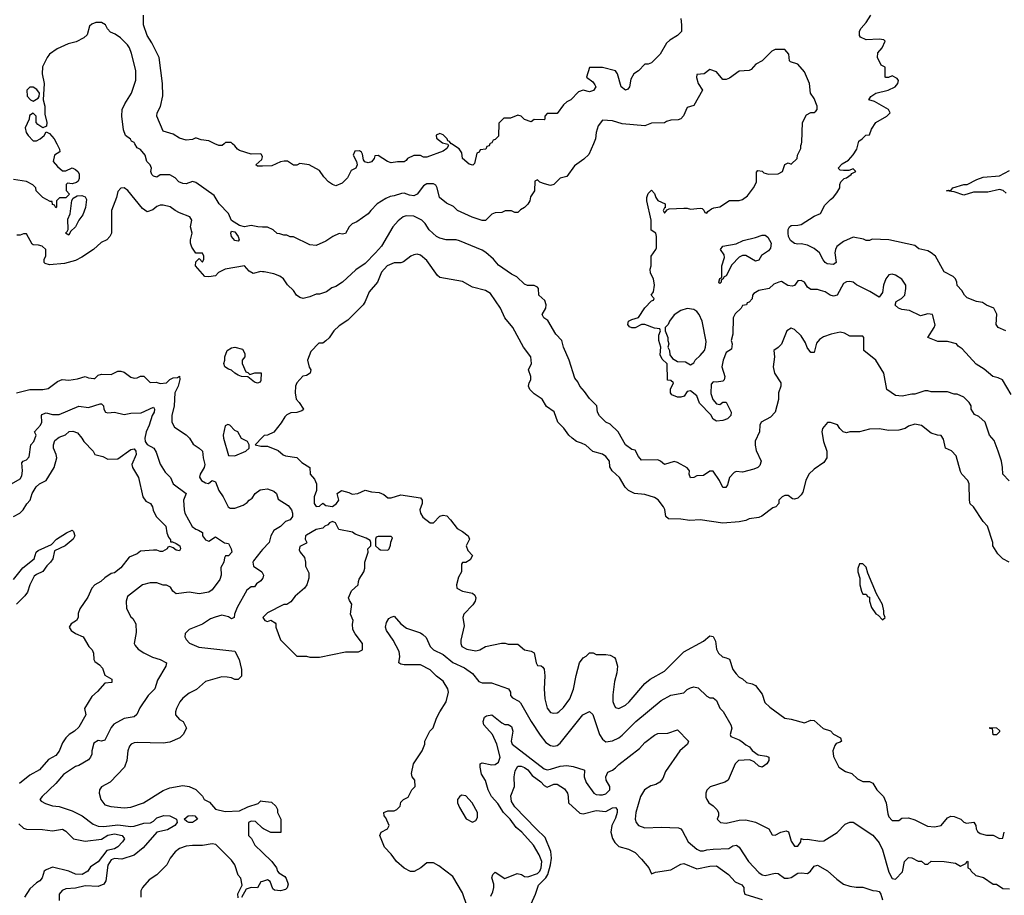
# Model space of a CAD drawing. Header units: inches. Extents: x 2348352 to 2479776, y 460422 to 613655.
# Tile 415 of 590: x 2398507 to 2404559, y 565382 to 570762. Entities that reach past the tile are written whole.
import ezdxf

# ---------------------------------------------------------------- set-up
doc = ezdxf.new("R2010")
doc.units = ezdxf.units.IN
doc.header["$MEASUREMENT"] = 0
for name, color, linetype in [('C3596', 7, 'Continuous'), ('C3597', 7, 'Continuous'), ('C4506', 7, 'Continuous'), ('C4507', 7, 'Continuous')]:
    doc.layers.add(name, color=color, linetype=linetype)

msp = doc.modelspace()

# ---------------------------------------------------------------- linework, layer by layer
at = {"layer": 'C3596', "color": 4}
for points, elevation in [([(2398735, 570000), (2398752.7, 569967.3), (2398754, 569950), (2398722, 569930), (2398714, 569890), (2398739.6, 569859.6), (2398770, 569834), (2398790, 569834), (2398830, 569852), (2398850, 569842), (2398866.8, 569826.8), (2398873.4, 569813.4), (2398873.2, 569786.8), (2398866, 569770), (2398857.5, 569762.5), (2398830, 569754), (2398802, 569758), (2398794, 569750), (2398792.7, 569712.7), (2398814, 569690), (2398791.6, 569668.4), (2398752.7, 569667.3), (2398734, 569650), (2398734, 569610), (2398730, 569606), (2398722, 569622), (2398710, 569626), (2398706, 569646), (2398694, 569646), (2398649.1, 569669.1), (2398608, 569710), (2398606, 569730), (2398588.4, 569748.4), (2398550, 569768.7), (2398470, 569781.2)], 108), ([(2400000, 569488.2), (2399971.6, 569488.4), (2399930, 569498), (2399890, 569488.7), (2399858, 569498), (2399810, 569528.7), (2399791.8, 569571.8), (2399732.7, 569630), (2399702.5, 569682.5), (2399590, 569762), (2399570, 569768.7), (2399530, 569754), (2399510, 569755.3), (2399486.3, 569766.3), (2399462, 569790), (2399430, 569808.7), (2399370, 569809), (2399350, 569795.3), (2399330, 569801.2), (2399319, 569810), (2399314, 569830), (2399318, 569850), (2399308.7, 569870), (2399289, 569890), (2399279.3, 569930), (2399250, 569965.2), (2399230, 569974), (2399214.7, 570000)], 108), ([(2399764.5, 570000), (2399751.6, 569988.4), (2399731.6, 569988.4), (2399706.8, 570000)], 104), ([(2400000, 569862.6), (2399970, 569862), (2399958, 569870), (2399996, 569904), (2399999, 569919), (2399994.6, 569934.6), (2399990, 569938), (2399930, 569935.3), (2399858, 569958), (2399845.6, 569965.6), (2399830, 569988), (2399815.9, 570000)], 104), ([(2400000, 569213.6), (2399990, 569214), (2399943.1, 569203.1), (2399918, 569218), (2399890, 569249), (2399770, 569229), (2399730, 569208.7), (2399710, 569189), (2399670, 569181.2), (2399644.7, 569184.7), (2399587, 569250), (2399590, 569274), (2399610, 569294), (2399630, 569272), (2399639, 569290), (2399639, 569310), (2399630, 569328), (2399590, 569328), (2399565.1, 569365.1), (2399558, 569390), (2399558, 569410), (2399567, 569450), (2399557.2, 569490), (2399565.2, 569530), (2399552.7, 569550), (2399490, 569575.1), (2399462, 569590), (2399432.9, 569612.9), (2399390, 569622), (2399370, 569622), (2399350, 569615.3), (2399325.4, 569594.6), (2399290, 569582), (2399262, 569602), (2399172.9, 569712.9), (2399150, 569728), (2399130, 569726), (2399110, 569706), (2399102, 569670), (2399071.3, 569590), (2399071, 569450), (2399062, 569430), (2399042, 569410), (2399007.5, 569392.5), (2398962, 569350), (2398890, 569302), (2398850, 569282), (2398783.1, 569263.1), (2398690, 569255.3), (2398664, 569264), (2398658, 569270), (2398658, 569290), (2398668, 569310), (2398668, 569350), (2398646, 569370), (2398623.6, 569376.4), (2398590, 569378), (2398583.1, 569383.1), (2398550, 569446), (2398530, 569446), (2398510, 569438), (2398490, 569438)], 112), ([(2398488, 568470), (2398569.3, 568490.7), (2398650, 568490.7), (2398683.2, 568496.8), (2398740.2, 568539.8), (2398769.2, 568550.8), (2398810, 568547.7), (2398863.7, 568556.3), (2398910, 568570.7), (2398930, 568561), (2398963.1, 568556.9), (2398970, 568558), (2398990, 568578), (2399010, 568584.7), (2399070, 568582.8), (2399110, 568602.8), (2399130, 568602.8), (2399150, 568596), (2399190, 568566), (2399210, 568558.8), (2399230, 568561), (2399250, 568571), (2399270, 568571), (2399310, 568532), (2399345.2, 568534.8), (2399370, 568526.7), (2399409.5, 568530.5), (2399430, 568551), (2399450, 568561), (2399476.4, 568563.6), (2399490, 568571.3), (2399491.6, 568551.6), (2399481, 568510), (2399461, 568470), (2399456.3, 568390), (2399442, 568330), (2399443, 568290), (2399459.3, 568259.3), (2399530, 568210.8), (2399550.7, 568190), (2399574.6, 568154.6), (2399611, 568130), (2399630.7, 568110), (2399634.8, 568070), (2399646, 568030), (2399641, 568010), (2399616, 567970), (2399611.6, 567951.6), (2399624.7, 567930), (2399650, 567916), (2399668, 567912), (2399690, 567931.3), (2399710, 567922), (2399731, 567870), (2399758.8, 567830), (2399788.2, 567768.2), (2399801.4, 567761.4), (2399830, 567760.7), (2399880.2, 567779.8), (2399905.2, 567794.8), (2399918, 567810), (2399937.2, 567822.8), (2399955.3, 567850), (2399985.6, 567874.4), (2400000, 567875.8)], 112), ([(2398457.2, 567910), (2398510, 567941), (2398519.6, 567960.4), (2398524.5, 567990), (2398521.2, 568038.8), (2398528, 568050), (2398550, 568058), (2398564.7, 568075.3), (2398575.3, 568150), (2398594, 568170), (2398608.4, 568208.4), (2398599, 568230), (2398636.2, 568270), (2398642.9, 568290), (2398641.2, 568330), (2398644.5, 568335.5), (2398670, 568346.8), (2398710, 568337.3), (2398750, 568337.3), (2398870, 568387.3), (2398930, 568378.8), (2399002, 568402), (2399010, 568402), (2399022, 568390), (2399024.7, 568370), (2399034, 568350), (2399050, 568346), (2399090, 568351.3), (2399150, 568337.3), (2399190, 568344.7), (2399253.6, 568346.4), (2399330, 568382), (2399336, 568370), (2399334, 568350), (2399321, 568330), (2399302.8, 568270), (2399284, 568230), (2399276.3, 568190), (2399279.1, 568170), (2399290, 568151), (2399331, 568130), (2399345.2, 568105.2), (2399370, 568032), (2399402, 567982), (2399434, 567950), (2399451.3, 567910), (2399531.3, 567850), (2399514.8, 567810), (2399518, 567750), (2399522, 567730), (2399568.2, 567648.2), (2399590, 567631), (2399606.4, 567626.4), (2399630.7, 567610.7), (2399631.3, 567590), (2399650, 567566.8), (2399670, 567558), (2399710, 567584.7), (2399767.1, 567547.1), (2399790, 567544.7), (2399806.8, 567510), (2399811, 567490), (2399790, 567468.7), (2399772, 567468), (2399765.4, 567454.6), (2399762, 567430), (2399744, 567396), (2399744.9, 567350), (2399737.5, 567322.5), (2399690, 567259), (2399670, 567245.2), (2399610, 567234), (2399550, 567244), (2399470, 567235.3), (2399448, 567250), (2399434.6, 567274.6), (2399410, 567288), (2399390, 567288), (2399350, 567302), (2399310, 567302), (2399262, 567290), (2399170, 567218), (2399162, 567190), (2399163.6, 567143.6), (2399190, 567094), (2399203.6, 567083.6), (2399222, 567050), (2399223.6, 566996.4), (2399211.3, 566930), (2399216.9, 566916.9), (2399235.3, 566895.3), (2399270, 566871), (2399324.5, 566844.5), (2399370, 566830.8), (2399410, 566811.3), (2399404.7, 566790), (2399355.3, 566704.7), (2399338, 566650), (2399298, 566610), (2399246.4, 566533.6), (2399226.4, 566493.6), (2399210, 566478), (2399150, 566469), (2399086.6, 566433.4), (2399070, 566414), (2399030, 566335.3), (2399010, 566329), (2398990, 566333.2), (2398963.4, 566316.6), (2398950.8, 566269.2), (2398950.7, 566250), (2398942.8, 566230), (2398930, 566214), (2398870, 566179), (2398850, 566173.2), (2398775.9, 566124.1), (2398730.5, 566069.5), (2398644.7, 565990), (2398632, 565970), (2398639.6, 565959.6), (2398665.4, 565945.4), (2398710, 565931.3), (2398750, 565926.8), (2398830, 565901), (2398890.5, 565870.5), (2398959.1, 565819.1), (2398990, 565806.8), (2399025.5, 565805.5), (2399110, 565814.9), (2399190, 565805.3), (2399210, 565806.7), (2399270, 565825.5), (2399312, 565828), (2399330, 565837.3), (2399350, 565858.4), (2399392.7, 565872.7), (2399430.5, 565870.5), (2399471.3, 565850), (2399476, 565830), (2399460.7, 565810), (2399416.2, 565783.8), (2399350.6, 565769.4), (2399266.4, 565673.6), (2399210, 565629), (2399135.3, 565604.7), (2399090, 565609.2), (2399070, 565599.3), (2399050, 565568), (2399036.3, 565470), (2399024.7, 565450), (2398990, 565436), (2398910, 565440.9), (2398850, 565426.6), (2398790, 565422.7), (2398768.5, 565411.5), (2398750.8, 565390), (2398751, 565350)], 108), ([(2398469.6, 567710.4), (2398509, 567730), (2398529.2, 567750), (2398552.1, 567787.9), (2398572.7, 567810), (2398584.5, 567850), (2398607.9, 567892.1), (2398630, 567910.8), (2398669.4, 567930.6), (2398719.3, 568010), (2398735.1, 568070), (2398732.3, 568090), (2398715.1, 568130), (2398715.1, 568150), (2398722.9, 568177.1), (2398750, 568198), (2398788.9, 568211.1), (2398810.9, 568230.9), (2398834.4, 568234.4), (2398863.5, 568223.5), (2398890, 568191), (2398900.7, 568170), (2398958.8, 568110), (2398970, 568091.3), (2399018, 568078), (2399050, 568061), (2399110, 568064.7), (2399190, 568121), (2399210, 568124.7), (2399221, 568110), (2399224, 568090), (2399197.3, 568030), (2399200.7, 568010), (2399238, 567950), (2399264.7, 567830), (2399283.5, 567803.5), (2399311.3, 567790), (2399324.7, 567770), (2399327.5, 567747.5), (2399346, 567710), (2399404.7, 567650), (2399411.3, 567610), (2399422, 567582), (2399434, 567566), (2399434, 567554), (2399446, 567554), (2399470, 567544.7), (2399490.8, 567530), (2399496, 567510), (2399490, 567498), (2399470, 567502), (2399450, 567518), (2399430, 567526), (2399418, 567522), (2399414, 567510), (2399385.4, 567494.6), (2399370, 567494), (2399350, 567502.7), (2399330, 567503.7), (2399250, 567496), (2399230, 567481.2), (2399180.5, 567459.5), (2399130, 567394), (2399090, 567364), (2399070, 567359), (2399030, 567333.2), (2399006, 567310), (2398970, 567289.4), (2398950.6, 567270), (2398926.2, 567213.8), (2398876.9, 567143.1), (2398866, 567114), (2398866, 567090), (2398856, 567070), (2398824.7, 567050), (2398811.3, 567030), (2398824.7, 567010), (2398850, 566991), (2398898, 566970), (2398932, 566910), (2398952, 566890), (2398962, 566870), (2398962.8, 566830), (2398970, 566818), (2398998, 566798), (2399017.3, 566777.3), (2399030, 566734), (2399074, 566710), (2399074, 566690), (2399030, 566686), (2398986.4, 566633.6), (2398950, 566604), (2398906, 566530), (2398914.8, 566490), (2398870, 566415.3), (2398844.7, 566390), (2398811.3, 566370), (2398791.3, 566350), (2398770, 566318), (2398750, 566268), (2398730, 566242), (2398684, 566216), (2398630, 566153.2), (2398570, 566121.2), (2398506, 566070)], 104), ([(2400000, 568197.6), (2399954, 568150), (2399990, 568141), (2400000, 568141)], 116), ([(2398470, 567322.4), (2398526.1, 567393.9), (2398597, 567450), (2398609.3, 567490), (2398620.1, 567499.9), (2398703.1, 567536.9), (2398733.2, 567570), (2398795.3, 567610), (2398830, 567626), (2398837.5, 567617.5), (2398846, 567590), (2398836, 567570), (2398786.8, 567530), (2398720.7, 567499.3), (2398710.5, 567450), (2398697.1, 567430), (2398673.4, 567406.6), (2398650, 567372.3), (2398610, 567354), (2398596.7, 567343.3), (2398570.5, 567290), (2398554.6, 567245.4), (2398538.2, 567221.8), (2398488.2, 567170)], 96), ([(2400000, 567506.1), (2399990, 567495.3), (2399943.7, 567436.3), (2399940.5, 567430), (2399944.7, 567404.7), (2399994.8, 567370), (2400000, 567360.7)], 112), ([(2400000, 567328.7), (2399990, 567315.3), (2399963.5, 567296.5), (2399950, 567278), (2399930, 567278), (2399904, 567256), (2399843.8, 567150), (2399827.3, 567110), (2399824.7, 567090), (2399810, 567081.2), (2399790, 567093.2), (2399750, 567102.7), (2399708, 567092), (2399679.8, 567080.2), (2399630, 567048.7), (2399550, 567015.3), (2399524.7, 566990), (2399522, 566970), (2399530, 566954), (2399551.6, 566931.6), (2399607.5, 566907.5), (2399830, 566882), (2399856, 566830), (2399863.5, 566803.5), (2399870.9, 566769.1), (2399870, 566728), (2399850, 566708.7), (2399830, 566708.7), (2399810, 566718), (2399783.1, 566723.1), (2399750, 566724), (2399650, 566695.3), (2399593.7, 566646.3), (2399550, 566624), (2399510, 566594), (2399491, 566570), (2399471, 566530), (2399464.7, 566510), (2399464.7, 566490), (2399490, 566462), (2399512, 566450), (2399532, 566410), (2399512, 566370), (2399490.9, 566349.1), (2399430, 566322), (2399390, 566317.2), (2399230, 566321.2), (2399210, 566319), (2399192, 566310), (2399182, 566298), (2399171.3, 566270), (2399166, 566210), (2399151, 566170), (2399062.5, 566077.5), (2399010.9, 566049.1), (2398998, 566030), (2398996, 566010), (2399006, 565970), (2399030, 565938), (2399067.1, 565927.1), (2399150, 565918.8), (2399190, 565922.8), (2399268, 565950), (2399390, 566026.8), (2399430, 566042.8), (2399510, 566056), (2399550, 566051), (2399590, 566031.3), (2399631.1, 565991.1), (2399642, 565970), (2399674.4, 565954.4), (2399710, 565911.3), (2399770, 565898), (2399858, 565902), (2399910, 565926), (2399972.9, 565947.1), (2399990, 565962), (2400000, 565960.9)], 112), ([(2398502, 565822), (2398530, 565794), (2398550, 565787.7), (2398647.1, 565787.1), (2398710, 565779.1), (2398770, 565788.2), (2398790, 565776.3), (2398838.8, 565730), (2398910, 565714.6), (2399010, 565726.7), (2399050, 565751.5), (2399090, 565759.2), (2399137.3, 565750), (2399151, 565730), (2399139.5, 565710), (2399110, 565680.4), (2399090, 565668.4), (2399043.4, 565656.6), (2398990, 565587.6), (2398942.4, 565557.6), (2398926.8, 565530), (2398891, 565510), (2398850, 565511.8), (2398810, 565529.5), (2398710, 565555.1), (2398670, 565539), (2398658, 565530), (2398644.7, 565490), (2398632, 565470), (2398610, 565459), (2398570, 565421.2), (2398537.3, 565370)], 104), ([(2400000, 565795.6), (2399956.4, 565836.4), (2399930, 565838), (2399914, 565830), (2399914, 565750), (2399931.6, 565731.6), (2399952, 565690), (2400000, 565644.7)], 112), ([(2399850, 565366), (2399848.9, 565391.1), (2399875.3, 565444.7), (2399867.3, 565487.3), (2399850, 565506), (2399828.7, 565570), (2399810, 565598), (2399713.6, 565693.6), (2399690, 565698), (2399631, 565689), (2399570, 565689), (2399530, 565684), (2399490, 565668.7), (2399462, 565650), (2399432, 565610), (2399412, 565570), (2399350, 565508.7), (2399303.5, 565476.5), (2399262, 565430), (2399252, 565410), (2399251.6, 565371.6)], 112), ([(2400000, 565467.2), (2399990, 565464), (2399970, 565428.7), (2399930, 565429.2), (2399899.6, 565420.4), (2399870, 565368.7)], 112)]:
    msp.add_lwpolyline(points, dxfattribs=dict(at, elevation=elevation))
for points, elevation in [([(2398810, 569439), (2398789.6, 569450), (2398800.2, 569459.8), (2398806.3, 569473.7), (2398804.1, 569535.9), (2398817.2, 569570), (2398828, 569652), (2398835.3, 569664.7), (2398860.2, 569679.8), (2398890, 569682), (2398910, 569674), (2398918.3, 569658.3), (2398912.7, 569607.3), (2398896, 569564), (2398870.5, 569530), (2398850.3, 569489.7), (2398819.6, 569460.4)], 108), ([(2399850, 569402), (2399830, 569406), (2399809.4, 569430), (2399806, 569450), (2399810, 569462), (2399830, 569458), (2399850.6, 569430.6), (2399856, 569410)], 108), ([(2399922, 568582), (2399952.7, 568592.7), (2399992, 568592), (2399990, 568546), (2399984.7, 568535.3), (2399970, 568529.2), (2399950, 568535.3), (2399908.7, 568568.7), (2399870, 568569.2), (2399850, 568579), (2399828.7, 568590), (2399809.3, 568609.3), (2399790, 568614), (2399769, 568630), (2399762, 568650), (2399768.7, 568670), (2399768.7, 568690), (2399782, 568730), (2399810, 568746), (2399830, 568751), (2399876.9, 568736.9), (2399891.6, 568711.6), (2399892, 568690), (2399874, 568670), (2399874, 568650), (2399898, 568598), (2399910, 568594)], 112), ([(2399786, 568274), (2399770, 568266), (2399758.8, 568210), (2399759.1, 568190), (2399790, 568084.7), (2399830, 568082), (2399898, 568110), (2399918, 568130), (2399918, 568150), (2399908, 568170), (2399870, 568188.7), (2399849, 568229), (2399830, 568238), (2399798, 568270)], 116), ([(2399570, 565829.7), (2399548, 565830), (2399535.1, 565835.1), (2399519, 565850), (2399542, 565870), (2399566.9, 565873.1), (2399584.7, 565870), (2399601, 565850)], 108)]:
    msp.add_lwpolyline(points, close=True, dxfattribs=dict(at, elevation=elevation))
at = {"layer": 'C3597', "color": 4}
for points, elevation in [([(2399706.8, 570000), (2399670, 570017.2), (2399623.1, 570023.1), (2399594.6, 570034.6), (2399585.4, 570034.6), (2399570, 570026), (2399530, 570022), (2399490, 570034), (2399450, 570059), (2399390, 570078), (2399349.3, 570170), (2399353.2, 570190), (2399372.1, 570227.9), (2399386.3, 570293.7), (2399385.2, 570370), (2399365.2, 570530), (2399320.2, 570620.2), (2399290, 570666), (2399269.3, 570730), (2399269, 570790)], 104), ([(2399214.7, 570000), (2399210, 570008), (2399195.3, 570015.3), (2399188.4, 570028.4), (2399158, 570050), (2399144.7, 570084.7), (2399135.3, 570170), (2399138, 570210), (2399154.6, 570245.4), (2399195.3, 570310), (2399222, 570390), (2399222, 570450), (2399194.6, 570554.6), (2399182, 570590), (2399170, 570608), (2399128, 570650), (2399093.6, 570673.6), (2399065.6, 570685.6), (2399046.3, 570706.3), (2399034, 570730), (2399010, 570745.2), (2398974.8, 570745.2), (2398950, 570735.3), (2398936.9, 570723.1), (2398922, 570670), (2398902, 570650), (2398853.7, 570626.3), (2398806, 570614), (2398736.8, 570583.2), (2398691.3, 570550), (2398676, 570530), (2398647.5, 570472.5), (2398646, 570430), (2398658, 570370), (2398652, 570270), (2398661, 570230), (2398662, 570182), (2398674.8, 570130), (2398671.3, 570108.7), (2398650, 570098), (2398618, 570118), (2398608, 570130), (2398608, 570170), (2398590, 570188), (2398566.8, 570173.2), (2398566, 570150), (2398542, 570098), (2398547.3, 570070), (2398558.8, 570050), (2398590, 570018.8), (2398610, 570017.3), (2398634, 570030), (2398658, 570050), (2398670, 570074), (2398690, 570062), (2398718.8, 570030), (2398735, 570000)], 108), ([(2399815.9, 570000), (2399807.3, 570007.3), (2399772.7, 570007.3), (2399764.5, 570000)], 104)]:
    msp.add_lwpolyline(points, dxfattribs=dict(at, elevation=elevation))
at = {"layer": 'C3597', "color": 4, "elevation": 108}
msp.add_lwpolyline([(2398590, 570348), (2398570, 570348), (2398552, 570330), (2398552.7, 570292.7), (2398574, 570270), (2398590, 570262), (2398620.4, 570279.6), (2398628, 570290), (2398628.7, 570310), (2398613.6, 570333.6)], close=True, dxfattribs=at)
at = {"layer": 'C4506', "color": 4}
for points, elevation in [([(2402034.1, 570000), (2402006, 569934), (2401975.3, 569904.7), (2401916.8, 569863.2), (2401870, 569799), (2401830, 569789), (2401790, 569749.3), (2401770, 569743.7), (2401732.9, 569752.9), (2401704, 569764), (2401690, 569778), (2401674, 569770), (2401671.3, 569710), (2401647.1, 569672.9), (2401642.8, 569650), (2401630, 569628.7), (2401610, 569608.7), (2401585.4, 569594.6), (2401570, 569578), (2401550, 569578), (2401530, 569588.7), (2401491.6, 569588.4), (2401470, 569578), (2401430, 569575.3), (2401410, 569568), (2401371, 569529), (2401350, 569528.7), (2401289.3, 569549.3), (2401198, 569590), (2401174, 569614), (2401130, 569635.3), (2401088, 569670), (2401074, 569730), (2401064.7, 569744.7), (2401050, 569754), (2401010, 569754), (2400990, 569742), (2400950.5, 569689.5), (2400930, 569679), (2400903.1, 569683.1), (2400870, 569695.3), (2400854.6, 569694.6), (2400810, 569679.3), (2400784, 569676), (2400756.8, 569663.2), (2400704.7, 569630), (2400664.7, 569590), (2400650, 569568.7), (2400579.8, 569520.2), (2400550, 569508), (2400532, 569490), (2400510.9, 569449.1), (2400490, 569444), (2400470, 569448.7), (2400432, 569430), (2400390, 569402), (2400330, 569375.3), (2400290, 569378), (2400190, 569428), (2400170, 569428), (2400150, 569438), (2400130, 569438), (2400107.3, 569447.3), (2400090, 569448), (2400066, 569470), (2400030, 569488), (2400000, 569488.2)], 108), ([(2401130.5, 570000), (2401138, 569998), (2401142, 569990), (2401132, 569970), (2401110, 569955.3), (2401010, 569918), (2400990, 569918), (2400970, 569928.7), (2400930, 569928.7), (2400891.6, 569908.4), (2400883.6, 569896.4), (2400870, 569888), (2400830, 569889), (2400790, 569882), (2400768, 569890), (2400710, 569928), (2400690, 569926), (2400686, 569910), (2400670, 569888), (2400650, 569882), (2400629.1, 569889.1), (2400620.9, 569900.9), (2400615.3, 569935.3), (2400608.7, 569948.7), (2400596.4, 569956.4), (2400566.4, 569953.6), (2400558, 569930), (2400578, 569890), (2400582, 569870), (2400574, 569850), (2400545.4, 569834.6), (2400522, 569790), (2400490, 569758), (2400450, 569742), (2400430, 569748.7), (2400405.6, 569765.6), (2400376.5, 569796.5), (2400350, 569835.3), (2400286, 569870), (2400230, 569878), (2400210, 569868), (2400190, 569868), (2400152.5, 569892.5), (2400132.9, 569892.9), (2400110, 569889), (2400056.3, 569863.7), (2400000, 569862.6)], 104), ([(2401397.3, 570000), (2401392.7, 569987.3), (2401378, 569982), (2401372.7, 569967.3), (2401338, 569962), (2401332, 569948), (2401318, 569942), (2401302, 569878), (2401292, 569868), (2401270, 569875.3), (2401230, 569909), (2401224.7, 569944.7), (2401209, 569969), (2401160.6, 570000)], 104), ([(2404600.2, 568460.2), (2404548.4, 568548.4), (2404522, 568562), (2404488, 568570), (2404435.5, 568615.5), (2404386.3, 568646.3), (2404300.2, 568740.2), (2404276.4, 568756.4), (2404266, 568770), (2404210, 568785.2), (2404150, 568785.2), (2404088, 568810), (2404128.7, 568870), (2404133.6, 568886.4), (2404118, 568950), (2404090, 568954), (2404043.1, 568943.1), (2403975.3, 568975.3), (2403930, 568981.2), (2403909.3, 568989.3), (2403888.9, 569008.9), (2403895.3, 569030), (2403928, 569050), (2403948, 569070), (2403954, 569110), (2403954, 569130), (2403930, 569168), (2403890, 569193.2), (2403870, 569199), (2403850, 569194), (2403831, 569170), (2403816, 569130), (2403810, 569086), (2403790, 569058), (2403732.9, 569092.9), (2403650, 569133.2), (2403630, 569149.2), (2403610, 569154.5), (2403590, 569152), (2403570, 569141.2), (2403531, 569070), (2403510, 569064), (2403489.3, 569069.3), (2403458, 569090), (2403430, 569099), (2403410, 569104), (2403370, 569104), (2403350, 569118), (2403330, 569148.7), (2403310, 569159), (2403290, 569158), (2403270, 569128), (2403256, 569124), (2403229.5, 569129.5), (2403190, 569154), (2403174, 569150), (2403142, 569138), (2403114, 569110), (2403050, 569097.2), (2403019.8, 569080.2), (2403011.3, 569070), (2403010, 569046), (2402990, 569026), (2402978, 569022), (2402974, 569010), (2402950, 569006), (2402942, 568990), (2402904.7, 568955.3), (2402892, 568930), (2402891.3, 568830), (2402881, 568790), (2402886, 568770), (2402882, 568738), (2402850, 568718), (2402831, 568670), (2402822.8, 568630), (2402841, 568570), (2402838, 568550), (2402830, 568542), (2402790, 568535.3), (2402770, 568538), (2402758, 568522), (2402755.3, 568464.7), (2402767.5, 568427.5), (2402790, 568402), (2402799.6, 568399.6), (2402810, 568398), (2402830, 568411.3), (2402850, 568411.3), (2402881, 568350), (2402878, 568330), (2402858, 568310), (2402830, 568299.3), (2402790, 568295.3), (2402770, 568308), (2402754.6, 568334.6), (2402686, 568406), (2402668.7, 568450), (2402630, 568482), (2402610, 568478), (2402590.7, 568449.3), (2402570, 568442), (2402550, 568442), (2402516.4, 568456.4), (2402508, 568470), (2402508, 568492), (2402526, 568530), (2402510, 568546), (2402488, 568548), (2402487.3, 568647.3), (2402456.4, 568676.4), (2402443.1, 568703.1), (2402448.7, 568750), (2402435.3, 568790), (2402436.4, 568823.6), (2402446, 568850), (2402442, 568862), (2402410, 568866), (2402350, 568889), (2402330, 568889), (2402290, 568869), (2402270, 568868.7), (2402255.3, 568875.3), (2402246, 568890), (2402249.4, 568910.6), (2402270, 568921), (2402310, 568931.3), (2402349.3, 568990.7), (2402390, 569034), (2402402, 569038), (2402406, 569050), (2402389, 569069), (2402402, 569090), (2402409, 569130), (2402402, 569170), (2402384.7, 569204.7), (2402382, 569230), (2402388.7, 569250), (2402388.7, 569310), (2402418, 569350), (2402420.4, 569359.6), (2402422, 569430), (2402418, 569450), (2402388.9, 569468.9), (2402388.7, 569530), (2402362, 569650), (2402362, 569670), (2402370, 569694), (2402390, 569714), (2402410, 569694), (2402418, 569670), (2402430, 569652), (2402474, 569630), (2402474, 569606), (2402470, 569606), (2402462, 569590), (2402470, 569574), (2402486, 569594), (2402500.2, 569599.8), (2402590, 569604.7), (2402610, 569604.7), (2402630, 569598), (2402690, 569604.7), (2402702, 569602), (2402712.7, 569592.7), (2402718, 569578), (2402730, 569574), (2402736.4, 569583.6), (2402760.2, 569599.8), (2402773.6, 569606.4), (2402810, 569611.3), (2402870, 569652), (2402930, 569651.3), (2402950, 569658), (2402980.2, 569679.8), (2403018, 569730), (2403035.3, 569764.7), (2403035.3, 569824.7), (2403044.7, 569835.3), (2403070, 569830.7), (2403082, 569822), (2403110, 569813.4), (2403170, 569814.8), (2403195.3, 569830), (2403210, 569872), (2403230, 569882), (2403250, 569874), (2403286, 569910), (2403288, 569930), (2403308, 569970), (2403308, 569990), (2403311.7, 570000)], 108), ([(2404569.4, 568849.4), (2404522, 568870), (2404508.7, 568890), (2404513.6, 568953.6), (2404495.3, 568990), (2404450, 569008.7), (2404425.2, 569025.2), (2404388, 569030), (2404330, 569054), (2404314, 569070), (2404298.6, 569098.6), (2404269.1, 569129.1), (2404268, 569150), (2404258, 569170), (2404244, 569184), (2404190, 569213.2), (2404135.3, 569310), (2404108.7, 569330), (2404090, 569341.2), (2404034.6, 569354.6), (2404010, 569374), (2403850, 569409.2), (2403746, 569414), (2403730, 569406), (2403710, 569406), (2403694, 569414), (2403630, 569426), (2403570, 569399.3), (2403530.5, 569369.5), (2403520.7, 569350), (2403518, 569330), (2403526, 569270), (2403510, 569257.2), (2403470, 569262.7), (2403459, 569270), (2403445.8, 569285.8), (2403422.7, 569330), (2403390, 569357.2), (2403350, 569377.2), (2403310, 569385.2), (2403290, 569382.7), (2403270, 569386.6), (2403245.7, 569405.7), (2403233, 569430), (2403229.7, 569450), (2403230, 569472), (2403239, 569490), (2403250, 569497.3), (2403290, 569498.8), (2403310, 569504.7), (2403390, 569554.8), (2403429.1, 569570.9), (2403456.5, 569623.5), (2403490, 569658), (2403510, 569672), (2403530, 569698), (2403548.7, 569730), (2403548, 569750), (2403554, 569766), (2403574, 569786), (2403590, 569791.3), (2403618, 569810), (2403622, 569818), (2403646, 569830), (2403630, 569846), (2403603.6, 569836.4), (2403570, 569835.3), (2403550, 569838), (2403538, 569850), (2403563.2, 569876.8), (2403600.4, 569899.6), (2403630, 569931.3), (2403652.9, 569967.1), (2403660.9, 570000)], 104), ([(2404570, 569695.3), (2404552.5, 569712.5), (2404530, 569719), (2404457.3, 569702.7), (2404370, 569702.4), (2404310, 569683), (2404250, 569705.1), (2404204, 569710), (2404215.3, 569715.3), (2404230, 569712), (2404242, 569730), (2404310, 569748.9), (2404331.1, 569748.9), (2404390, 569780.7), (2404430, 569795.3), (2404530, 569802), (2404590, 569836.4)], 96), ([(2404588.9, 567928.9), (2404549.2, 567969.2), (2404548.7, 568010), (2404542, 568050), (2404522, 568110), (2404496.5, 568176.5), (2404468, 568210), (2404442, 568290), (2404403.1, 568323.1), (2404376.4, 568336.4), (2404355.3, 568370), (2404355.3, 568390), (2404342, 568410), (2404310, 568442), (2404270, 568462), (2404250, 568462), (2404210, 568475.3), (2404110, 568475.3), (2404090, 568482), (2404070, 568482), (2404010, 568462), (2403990, 568462), (2403930.7, 568449.3), (2403890, 568454), (2403838, 568490), (2403819, 568590), (2403768.7, 568670), (2403695.3, 568730), (2403695.3, 568810), (2403690, 568818), (2403610, 568818), (2403576.4, 568836.4), (2403550, 568842), (2403494, 568830), (2403447.1, 568812.9), (2403423.5, 568796.5), (2403404.9, 568775.1), (2403390, 568718), (2403370, 568718), (2403347, 568747), (2403336.6, 568776.6), (2403310, 568819), (2403270, 568858), (2403250, 568866), (2403222, 568850), (2403190, 568768), (2403170, 568748), (2403142, 568730), (2403146, 568690), (2403138.8, 568630), (2403146, 568590), (2403184.7, 568530), (2403184.7, 568510), (2403171.3, 568470), (2403170.7, 568429.3), (2403150.8, 568350), (2403121.1, 568318.9), (2403064.7, 568290), (2403056, 568270), (2403054.8, 568230), (2403027.9, 568172.1), (2403027.3, 568147.3), (2403034.4, 568114.4), (2403064.7, 568050), (2403056.8, 568023.2), (2403044.7, 568010), (2403019.5, 568000.5), (2402950, 567982.7), (2402910, 567986), (2402899.1, 567980.9), (2402870.7, 567950), (2402856.8, 567903.2), (2402847.3, 567887.3), (2402828, 567888), (2402808.7, 567930), (2402770, 567988), (2402750, 567988), (2402710, 567962), (2402670, 567959), (2402650, 567948.7), (2402630, 567948), (2402622, 567970), (2402624, 567990), (2402618.6, 567998.6), (2402610, 568008.7), (2402550, 568042), (2402530, 568048), (2402470, 568028.7), (2402446, 568050), (2402430, 568058), (2402330, 568055.3), (2402310, 568078), (2402290, 568118), (2402270, 568122), (2402230, 568149), (2402185.2, 568230), (2402136.6, 568276.6), (2402109, 568290), (2402070, 568328.7), (2402059, 568350), (2402055.3, 568390), (2402010, 568435.3), (2401978.6, 568478.6), (2401949.4, 568509.4), (2401938, 568538), (2401920.2, 568560.2), (2401884, 568670), (2401849.4, 568749.4), (2401839, 568790), (2401802, 568830), (2401753.6, 568913.6), (2401728, 568930), (2401718, 568950), (2401742, 568990), (2401744, 569010), (2401736, 569036), (2401698, 569070), (2401695.3, 569110), (2401690, 569118), (2401670, 569128), (2401628.4, 569128.4), (2401610, 569138), (2401563.1, 569183.1), (2401530, 569199), (2401450, 569254), (2401419, 569290), (2401371.9, 569331.9), (2401350, 569345.2), (2401210, 569404), (2401190, 569409), (2401129.1, 569409.1), (2401090, 569419), (2401070, 569429), (2401024, 569470), (2400999, 569510), (2400979, 569530), (2400930, 569554.5), (2400883.4, 569556.6), (2400864.7, 569550), (2400832.8, 569527.2), (2400800.7, 569490), (2400730.8, 569370), (2400694.8, 569330), (2400630, 569264), (2400574.4, 569225.6), (2400492, 569150), (2400450, 569122), (2400426.4, 569113.6), (2400394, 569090), (2400350, 569075.3), (2400330, 569075.3), (2400290, 569059), (2400250, 569049), (2400230, 569055.3), (2400209.3, 569069.3), (2400190, 569098), (2400153.6, 569133.6), (2400128.7, 569170), (2400106.3, 569186.3), (2400070, 569201.2), (2400010, 569213.2), (2400000, 569213.6)], 112), ([(2404588, 567430), (2404549.1, 567449.1), (2404520.2, 567480.2), (2404489.3, 567529.3), (2404488.7, 567550), (2404455.3, 567650), (2404430, 567678), (2404370, 567768), (2404350, 567788), (2404345.2, 567810), (2404342, 567910), (2404335.3, 567930), (2404298, 567970), (2404290, 567986), (2404263.1, 568083.1), (2404233.6, 568113.6), (2404198, 568130), (2404184.7, 568184.7), (2404170, 568208), (2404149.1, 568209.1), (2404110, 568222), (2404050, 568269), (2404010, 568276), (2403970, 568265.2), (2403950, 568249.3), (2403910, 568239.3), (2403850, 568237.2), (2403789, 568249), (2403730, 568246), (2403670, 568229.2), (2403610, 568229), (2403590, 568224), (2403568, 568230), (2403548, 568250), (2403533.6, 568273.6), (2403490, 568288), (2403472.7, 568287.3), (2403442, 568250), (2403438, 568230), (2403446.8, 568170), (2403467.7, 568110), (2403467.7, 568070), (2403450, 568041.2), (2403390, 568001.2), (2403357.3, 567970), (2403339.1, 567930), (2403319.9, 567860.1), (2403310, 567842), (2403290, 567822), (2403270, 567815.3), (2403258, 567818), (2403230, 567838), (2403210, 567838), (2403194, 567830), (2403174, 567810), (2403174, 567790), (2403154, 567770), (2403136.9, 567763.1), (2403068.6, 567711.4), (2403050, 567702.9), (2402990, 567696), (2402970, 567685.2), (2402930, 567677.2), (2402830, 567669.2), (2402690, 567689.3), (2402626, 567686), (2402570, 567694), (2402494.6, 567694.6), (2402479, 567710), (2402472.1, 567752.1), (2402464, 567770), (2402432.1, 567812.1), (2402410, 567826), (2402350, 567844), (2402286, 567850), (2402250, 567869), (2402229.2, 567890), (2402194, 567950), (2402148, 567990), (2402135.3, 568015.3), (2402132.7, 568050), (2402110, 568079), (2402090, 568093.2), (2402030, 568109.3), (2401987.3, 568147.3), (2401960.9, 568160.9), (2401928.7, 568170), (2401902, 568190), (2401882, 568210), (2401852.3, 568252.3), (2401814, 568290), (2401792.7, 568352.7), (2401745.6, 568385.6), (2401718, 568430), (2401670, 568464), (2401642, 568490), (2401635.3, 568510), (2401638, 568530), (2401648, 568550), (2401648, 568570), (2401635.3, 568610), (2401653.2, 568650), (2401649.2, 568690), (2401604, 568750), (2401539, 568870), (2401489.4, 568929.4), (2401462, 568990), (2401400.2, 569080.2), (2401370, 569099), (2401290, 569119), (2401230, 569154), (2401090, 569179), (2401075.3, 569190), (2401010, 569282), (2400970, 569315.3), (2400950, 569322), (2400930, 569318), (2400911.1, 569308.9), (2400866.4, 569273.6), (2400850, 569269), (2400810, 569269), (2400766, 569250), (2400731, 569210), (2400706, 569150), (2400656, 569090), (2400631, 569030), (2400618, 569010), (2400524.5, 568915.5), (2400470, 568882), (2400438, 568850), (2400410, 568808), (2400390, 568788), (2400370, 568775.3), (2400346.4, 568773.6), (2400296.9, 568723.1), (2400276, 568670), (2400286.8, 568626.8), (2400296, 568610), (2400292, 568590), (2400270, 568575.3), (2400247.3, 568572.7), (2400211, 568530), (2400202.8, 568510), (2400200.7, 568470), (2400206, 568430), (2400224.7, 568410), (2400251.3, 568370), (2400250, 568366), (2400242, 568358), (2400210.6, 568349.4), (2400173.7, 568346.3), (2400150, 568334), (2400137.3, 568322.7), (2400115.3, 568284.7), (2400070, 568228), (2400031.1, 568208.9), (2400010, 568208), (2400000, 568197.6)], 116), ([(2400000, 568141), (2400030, 568141), (2400095.3, 568115.3), (2400127.5, 568087.5), (2400141.4, 568081.4), (2400210, 568071.3), (2400241.4, 568041.4), (2400290.7, 568010.7), (2400292, 567970), (2400319.8, 567939.8), (2400331.3, 567910), (2400331.1, 567868.9), (2400318, 567830), (2400318, 567790), (2400330, 567772), (2400350, 567774), (2400370, 567792), (2400390, 567778), (2400430, 567771), (2400455.3, 567790), (2400468, 567810), (2400458, 567850), (2400486, 567870), (2400530, 567858), (2400550, 567846), (2400586, 567850), (2400630, 567871), (2400670, 567861), (2400716.9, 567856.9), (2400745.4, 567845.4), (2400770, 567824.7), (2400790, 567824.7), (2400850, 567842.8), (2400970, 567824.7), (2400981, 567810), (2400980.7, 567790), (2400966.8, 567750), (2400970.7, 567730), (2400986.2, 567706.2), (2401030, 567671.3), (2401050, 567671.3), (2401090, 567710.7), (2401110, 567717.3), (2401133, 567713), (2401156, 567690), (2401195.3, 567635.3), (2401230, 567618), (2401264.7, 567590), (2401271, 567570), (2401251, 567530), (2401261.4, 567501.4), (2401290.8, 567470), (2401276.9, 567443.1), (2401250, 567426), (2401230, 567426), (2401223.6, 567416.4), (2401222, 567370), (2401203.6, 567336.4), (2401192, 567290), (2401194, 567270), (2401230, 567251.3), (2401290, 567238), (2401305.4, 567225.4), (2401310.8, 567210), (2401306.8, 567190), (2401293.2, 567166.8), (2401238, 567110), (2401231.3, 567090), (2401238.8, 567038.8), (2401219.3, 566950), (2401218, 566930), (2401224, 566910), (2401254.6, 566894.6), (2401310, 566884.4), (2401335.3, 566890), (2401370, 566911), (2401469, 566931), (2401490.9, 566930.9), (2401510, 566924.7), (2401570, 566924.7), (2401610, 566891.3), (2401650, 566882), (2401670, 566872), (2401682, 566810), (2401690, 566794), (2401711.6, 566791.6), (2401723.6, 566783.6), (2401731.1, 566771.1), (2401736, 566730), (2401730.8, 566650), (2401734.8, 566590), (2401750, 566532), (2401770, 566506), (2401790, 566501), (2401810, 566502.8), (2401822, 566510), (2401850, 566536), (2401889.3, 566590), (2401911.9, 566648.1), (2401926.6, 566733.4), (2401948.7, 566810), (2401970, 566842), (2401988.4, 566851.6), (2402010, 566872), (2402031.6, 566871.6), (2402050, 566862), (2402110, 566862), (2402136.9, 566856.9), (2402163.6, 566843.6), (2402170, 566834), (2402181, 566790), (2402177.3, 566750), (2402163.8, 566696.2), (2402153.7, 566613.7), (2402153.7, 566573.7), (2402160.7, 566550), (2402170, 566536), (2402190, 566530.8), (2402230, 566550.8), (2402253.2, 566570), (2402350, 566682.8), (2402382, 566710), (2402470, 566758.8), (2402590, 566878), (2402710, 566942.8), (2402750, 566976), (2402770, 566971.3), (2402784, 566944), (2402790, 566894), (2402802, 566870), (2402826.4, 566846.4), (2402850, 566842), (2402870, 566832), (2402891.3, 566770), (2402910, 566742), (2402930, 566722), (2402950, 566712), (2402974, 566690), (2403010, 566682), (2403030, 566672), (2403070, 566618), (2403087.5, 566567.5), (2403118, 566538), (2403210, 566470.7), (2403250, 566464.7), (2403330, 566442), (2403370, 566458), (2403390, 566456), (2403446.4, 566406.4), (2403490, 566392), (2403510, 566372), (2403552, 566350), (2403558, 566330), (2403550, 566322), (2403525.4, 566314.6), (2403516.9, 566303.1), (2403506, 566270), (2403510, 566234), (2403542, 566170), (2403582.8, 566142.8), (2403622, 566130), (2403656.9, 566096.9), (2403690, 566082), (2403730, 566082), (2403750.7, 566070.7), (2403776, 566030), (2403816.4, 565990), (2403832.7, 565950), (2403842.8, 565882.8), (2403850, 565864.7), (2403870, 565842), (2403910, 565842), (2403930, 565856), (2403970, 565858.8), (2404010, 565846.8), (2404086, 565806), (2404130, 565802), (2404170, 565810.8), (2404210, 565857.3), (2404230, 565867.7), (2404250, 565867.3), (2404290.9, 565850.9), (2404310, 565832), (2404326, 565826), (2404370.8, 565830.8), (2404384.7, 565810), (2404386, 565790), (2404394.4, 565774.4), (2404410, 565762.8), (2404450, 565750.8), (2404490.9, 565750.9), (2404530, 565732), (2404550, 565734), (2404559, 565770)], 116), ([(2400000, 567875.8), (2400030, 567878.8), (2400070, 567866), (2400086, 567850), (2400096, 567816), (2400156.7, 567776.7), (2400177.3, 567750), (2400184.9, 567730), (2400184, 567710), (2400170.6, 567690), (2400142, 567678), (2400110, 567648.7), (2400070, 567624), (2400050.8, 567590), (2400041, 567550), (2400000, 567506.1)], 112), ([(2400000, 567360.7), (2400006, 567350), (2400001, 567330), (2400000, 567328.7)], 112), ([(2401286, 565230), (2401230, 565398), (2401170, 565498), (2401083.1, 565563.1), (2401050, 565582), (2401010, 565582), (2400972, 565550), (2400931.1, 565528.9), (2400910, 565529), (2400870, 565549), (2400824, 565590), (2400790, 565635.3), (2400750, 565677.2), (2400721.2, 565750), (2400729.4, 565770.6), (2400768.7, 565790), (2400779, 565810), (2400758, 565858), (2400748, 565870), (2400746, 565890), (2400770, 565902), (2400810, 565902), (2400826, 565910), (2400846, 565930), (2400850, 565954), (2400866, 565970), (2400894.6, 565985.4), (2400918, 566030), (2400938, 566050), (2400935.3, 566090), (2400919, 566110), (2400915.3, 566130), (2400928.7, 566190), (2400982, 566270), (2400998, 566310), (2400998, 566330), (2401028.7, 566390), (2401048.9, 566411.1), (2401068.7, 566470), (2401089, 566510), (2401129, 566570), (2401142, 566630), (2401138, 566650), (2401110, 566698), (2401070, 566728), (2401030, 566768), (2400970, 566798), (2400870, 566799), (2400850, 566802), (2400838, 566810), (2400844, 566850), (2400840.2, 566880.2), (2400802.7, 566950), (2400762.7, 567010), (2400756, 567030), (2400761.5, 567058.5), (2400777.2, 567082.8), (2400790, 567091.3), (2400810, 567098), (2400850.8, 567050), (2400884.1, 567024.1), (2400970, 566994.8), (2400985.2, 566985.2), (2401005.2, 566965.2), (2401030.8, 566910), (2401050.4, 566890.4), (2401110, 566862.4), (2401170, 566813.4), (2401240.7, 566780.7), (2401290, 566744.7), (2401330, 566694.8), (2401350, 566688.2), (2401407.9, 566687.9), (2401511.3, 566650), (2401524.7, 566630), (2401524.7, 566610), (2401535.3, 566595.3), (2401575.5, 566575.5), (2401585.2, 566565.2), (2401650.6, 566450.6), (2401705.8, 566365.8), (2401741.6, 566321.6), (2401770, 566302.8), (2401790, 566298.8), (2401810, 566302.8), (2401830, 566316), (2401969, 566490), (2402010, 566512), (2402030, 566494), (2402070.9, 566370.9), (2402090, 566342), (2402110, 566326), (2402150, 566331), (2402189.4, 566350.6), (2402210, 566366.8), (2402294, 566450), (2402450, 566578.8), (2402510, 566611), (2402590, 566626), (2402610, 566646), (2402630, 566657.3), (2402650, 566662.8), (2402677.3, 566657.3), (2402730, 566604.7), (2402750, 566596), (2402770, 566594.8), (2402790, 566578), (2402810, 566532), (2402830.8, 566510.8), (2402878, 566430), (2402884.7, 566410), (2402874, 566370), (2402878, 566358), (2402930, 566338), (2402946.8, 566326.8), (2402970, 566306), (2402993.4, 566293.4), (2403010, 566271.3), (2403046, 566246), (2403096.9, 566236.9), (2403111.3, 566230), (2403110.8, 566210), (2403098.8, 566190), (2403070, 566169), (2403050, 566175.3), (2403022, 566202), (2402994, 566214), (2402924.7, 566210), (2402904.9, 566190), (2402862, 566090), (2402842, 566078), (2402751.1, 566048.9), (2402731.1, 566028.9), (2402724.7, 566010), (2402725.4, 565985.4), (2402731.1, 565971.1), (2402742, 565950), (2402770, 565932), (2402792, 565910), (2402802, 565890), (2402802, 565870), (2402794, 565850), (2402814, 565830), (2402850, 565824.7), (2402930, 565844.7), (2402970, 565846), (2403030.6, 565830.6), (2403110.9, 565790.9), (2403132.7, 565752.7), (2403150, 565752), (2403186, 565770), (2403218, 565778), (2403231.6, 565771.6), (2403250, 565714), (2403264.7, 565690), (2403270, 565684.7), (2403290, 565684.7), (2403308, 565710), (2403310, 565732), (2403324.7, 565724.7), (2403350, 565727.3), (2403424.7, 565715.3), (2403450, 565716), (2403531.9, 565768.1), (2403580.2, 565819.8), (2403610, 565831.3), (2403630, 565831), (2403750, 565751.3), (2403790, 565704.7), (2403810, 565662), (2403850, 565524.7), (2403870, 565484.7), (2403890, 565482), (2403934.2, 565525.8), (2403945.2, 565590), (2403970, 565614), (2403990, 565612), (2404030, 565592), (2404050, 565592), (2404070, 565574), (2404090, 565574), (2404110, 565591.3), (2404189.3, 565590.7), (2404259.6, 565579.6), (2404290, 565562), (2404322, 565578), (2404330, 565591.3), (2404334, 565590), (2404334, 565550), (2404350, 565542), (2404356, 565530), (2404383.8, 565503.8), (2404430.6, 565490.6), (2404490, 565451.3), (2404511, 565451), (2404550, 565424.7), (2404590, 565422)], 112), ([(2401403.1, 565376.9), (2401416.4, 565403.6), (2401422, 565430), (2401422, 565450), (2401409.2, 565490), (2401415.3, 565510), (2401430, 565524.7), (2401490, 565484.7), (2401564, 565516), (2401590.6, 565510.6), (2401610, 565498), (2401630, 565496), (2401690, 565516.3), (2401703.7, 565530), (2401712.6, 565550), (2401715.8, 565590), (2401700.7, 565630), (2401665.1, 565690), (2401594, 565770), (2401559.7, 565799.7), (2401522.9, 565850), (2401480.7, 565890), (2401446.5, 565946.5), (2401408.2, 565988.2), (2401386, 566030), (2401370, 566088), (2401345.6, 566125.6), (2401337.2, 566170), (2401338, 566190), (2401350, 566196), (2401410, 566184), (2401430, 566186.8), (2401450, 566201), (2401459.5, 566230), (2401439.5, 566310), (2401413.3, 566370), (2401360.9, 566430), (2401355.1, 566450), (2401363.2, 566476.8), (2401376, 566484), (2401410, 566491), (2401470, 566442.8), (2401490, 566430.8), (2401510, 566430.7), (2401530, 566418.8), (2401537.6, 566390), (2401528.4, 566330), (2401534.9, 566310), (2401730, 566158.4), (2401750, 566154), (2401770, 566157), (2401830, 566175.8), (2401870, 566180.5), (2401910, 566174), (2401974, 566154), (2401978, 566150), (2401977.3, 566110), (2401990, 566076), (2402036, 566010), (2402050, 566000.7), (2402070, 565999.1), (2402090, 565999.1), (2402110, 566005.5), (2402134.5, 566030), (2402135.1, 566050), (2402112.7, 566090), (2402109.2, 566110), (2402121.2, 566138.8), (2402150, 566151), (2402170, 566166), (2402190, 566186), (2402316.6, 566283.4), (2402350, 566321), (2402410, 566366), (2402430, 566376), (2402490, 566378), (2402550, 566398), (2402618, 566330), (2402612, 566310), (2402564.7, 566270), (2402476.9, 566143.1), (2402459.8, 566100.2), (2402442, 566078), (2402416.8, 566063.2), (2402385.8, 566054.2), (2402346.8, 566030), (2402324, 565990), (2402294, 565890), (2402290.8, 565850), (2402296, 565830), (2402310, 565811.3), (2402350, 565796), (2402450, 565800.7), (2402556.8, 565796.8), (2402570.6, 565790.6), (2402579.8, 565779.8), (2402616, 565710), (2402670, 565664.7), (2402690, 565656), (2402710, 565654.8), (2402730, 565662), (2402770, 565666.4), (2402866, 565670), (2402890, 565686), (2402912, 565690), (2402930, 565678), (2402987.7, 565590), (2403050, 565522.8), (2403070, 565508), (2403090, 565503.8), (2403150, 565517.3), (2403170, 565516), (2403207.1, 565487.1), (2403230, 565486.8), (2403250, 565491), (2403290, 565518), (2403310, 565521), (2403350, 565516), (2403368.7, 565530), (2403390, 565562), (2403410, 565566.8), (2403472.9, 565532.9), (2403530, 565481), (2403570, 565451.3), (2403610, 565438), (2403648, 565432), (2403690, 565432), (2403750, 565411.3), (2403774, 565410), (2403790, 565404.7), (2403801, 565390), (2403810, 565354)], 108), ([(2401651, 565330), (2401678.3, 565390), (2401695.7, 565444.3), (2401740.4, 565490), (2401753.3, 565510), (2401769.7, 565569.7), (2401775.4, 565610), (2401771.3, 565651.3), (2401738, 565738), (2401681.2, 565790), (2401550, 565925.2), (2401530, 565958), (2401526.6, 565993.4), (2401549.1, 566050.9), (2401546, 566110), (2401552.5, 566147.5), (2401570, 566174.8), (2401590, 566175.5), (2401610, 566167.7), (2401630, 566153), (2401657.6, 566117.6), (2401710, 566078.8), (2401730, 566056), (2401750, 566046.8), (2401790, 566064), (2401810, 566064), (2401855.6, 566035.6), (2401873.4, 566010), (2401879.1, 565990), (2401881, 565950), (2401950, 565886.8), (2401970, 565882), (2402050, 565903.7), (2402110, 565897.1), (2402150, 565918.8), (2402170, 565921), (2402178.8, 565910), (2402180.5, 565890), (2402170, 565855.3), (2402147.3, 565810), (2402140.7, 565770), (2402150, 565732), (2402166, 565706), (2402190, 565682), (2402250, 565664.7), (2402290, 565644.7), (2402330, 565604.7), (2402374, 565550), (2402390, 565514), (2402415.3, 565524.7), (2402510, 565539.3), (2402570, 565573), (2402590, 565577.1), (2402670, 565545.5), (2402750, 565560.7), (2402790, 565562.8), (2402864.7, 565510), (2402904.5, 565464.5), (2402946.4, 565446.4), (2402958, 565430), (2402958, 565410), (2402964.7, 565390), (2402970, 565386.8), (2403070, 565356)], 104), ([(2400000, 565960.9), (2400054.8, 565954.8), (2400082, 565930), (2400091, 565910), (2400091.3, 565890), (2400112, 565850), (2400112.7, 565767.3), (2400050, 565768), (2400006, 565790), (2400000, 565795.6)], 112), ([(2400000, 565644.7), (2400058, 565590), (2400086, 565550), (2400091.3, 565530), (2400099.8, 565519.8), (2400136.9, 565496.9), (2400145.4, 565485.4), (2400158, 565450), (2400151.6, 565428.4), (2400142, 565418), (2400111.1, 565408.9), (2400072.7, 565412.7), (2400062.5, 565422.5), (2400047.2, 565467.2), (2400030, 565477), (2400000, 565467.2)], 112)]:
    msp.add_lwpolyline(points, dxfattribs=dict(at, elevation=elevation))
for points, elevation in [([(2403030, 569279.3), (2402970, 569312.3), (2402950, 569312.3), (2402930, 569302), (2402883.4, 569256.6), (2402850, 569189.2), (2402838, 569182), (2402830, 569168), (2402818, 569162), (2402818, 569150), (2402810, 569142), (2402804, 569150), (2402810, 569171.3), (2402822, 569178), (2402822.9, 569250), (2402838.9, 569301.1), (2402836.9, 569316.9), (2402814, 569350), (2402828, 569370), (2402910, 569385.5), (2402954, 569406), (2403030, 569423), (2403070, 569439.1), (2403090, 569438), (2403105.5, 569425.5), (2403126.7, 569390), (2403122, 569358), (2403110, 569342), (2403066, 569314), (2403050, 569284)], 104), ([(2402610, 568988), (2402570, 568975.3), (2402530, 568948), (2402502, 568910), (2402494, 568890), (2402474, 568870), (2402474, 568850), (2402491.3, 568810), (2402491.3, 568790), (2402498, 568770), (2402492, 568750), (2402502, 568730), (2402503.6, 568703.6), (2402519.6, 568679.6), (2402550, 568662), (2402599.6, 568659.6), (2402630, 568642), (2402650, 568654), (2402658, 568670), (2402690, 568698), (2402716, 568730), (2402722.7, 568750), (2402725.6, 568785.6), (2402701.2, 568910), (2402684, 568950), (2402670, 568968.7), (2402650, 568982)], 108), ([(2400430, 567679), (2400412, 567670), (2400402, 567658), (2400382, 567650), (2400370, 567638), (2400330, 567628.7), (2400270, 567595.3), (2400264.7, 567590), (2400262, 567570), (2400272, 567550), (2400270, 567546), (2400230, 567526), (2400225.4, 567505.4), (2400232, 567490), (2400258, 567458), (2400264.7, 567430), (2400263.6, 567403.6), (2400283.6, 567363.6), (2400284.7, 567330), (2400271.3, 567290), (2400258, 567270), (2400199.8, 567220.2), (2400174.8, 567185.2), (2400150, 567168.7), (2400130, 567168), (2400030, 567118), (2400002, 567090), (2400014, 567070), (2400030, 567064.7), (2400050, 567072), (2400076.9, 567056.9), (2400082, 567050), (2400082, 567030), (2400111.1, 566951.1), (2400210, 566852), (2400270, 566851.3), (2400290, 566844.7), (2400350, 566844.7), (2400510, 566878), (2400590, 566878), (2400615.3, 566890), (2400614, 566930), (2400569.3, 566989.3), (2400555.5, 567015.5), (2400552.9, 567047.1), (2400557.2, 567070), (2400541.2, 567110), (2400548.7, 567170), (2400533.6, 567193.6), (2400529.2, 567210), (2400546.3, 567253.7), (2400588.7, 567290), (2400588.9, 567311.1), (2400594.6, 567325.4), (2400622, 567370), (2400628.9, 567391.1), (2400629, 567430), (2400648.7, 567490), (2400648, 567510), (2400666, 567530), (2400666, 567550), (2400662, 567562), (2400636.4, 567576.4), (2400570, 567602), (2400552.9, 567612.9), (2400469, 567629), (2400448, 567670)], 116), ([(2400767.3, 567587.3), (2400710, 567586), (2400698, 567582), (2400694, 567570), (2400694, 567530), (2400714, 567510), (2400725.4, 567505.4), (2400770, 567502), (2400778, 567510), (2400787.3, 567532.7), (2400788, 567552), (2400798, 567578), (2400790, 567586)], 116), ([(2403690, 567418), (2403670, 567418), (2403658, 567390), (2403658, 567370), (2403671.3, 567331.3), (2403671, 567290), (2403681, 567250), (2403690, 567232), (2403710, 567232), (2403718, 567218), (2403730, 567214), (2403731.3, 567190), (2403742, 567150), (2403770, 567112), (2403783.6, 567103.6), (2403810, 567074), (2403826, 567090), (2403818, 567110), (2403819, 567130), (2403810, 567168), (2403774.5, 567234.5), (2403721.2, 567361.2), (2403710, 567398)], 124), ([(2404490, 566368), (2404486, 566406), (2404470, 566408), (2404470, 566414), (2404511.6, 566411.6), (2404530, 566394), (2404530, 566386), (2404510, 566368)], 116), ([(2401222.8, 565997.2), (2401210, 565988), (2401198, 565970), (2401198, 565950), (2401210, 565922), (2401251.6, 565851.6), (2401290, 565832), (2401310, 565842), (2401320.4, 565859.6), (2401322, 565890), (2401289, 565950), (2401250, 565994)], 112)]:
    msp.add_lwpolyline(points, close=True, dxfattribs=dict(at, elevation=elevation))
at = {"layer": 'C4507', "color": 4}
for points, elevation in [([(2403660.9, 570000), (2403664.7, 570015.3), (2403686, 570030), (2403707.3, 570052.7), (2403730, 570054), (2403742, 570090), (2403769.6, 570130.4), (2403838, 570170), (2403858, 570190), (2403848, 570210), (2403760.2, 570260.2), (2403726, 570270), (2403738, 570290), (2403770, 570311), (2403846, 570330), (2403888.7, 570350), (2403904, 570370), (2403908, 570388), (2403900.4, 570400.4), (2403870, 570418), (2403847.3, 570407.3), (2403830, 570406), (2403826, 570410), (2403826, 570470), (2403803.1, 570483.1), (2403779, 570530), (2403781.2, 570558.8), (2403808, 570590), (2403826, 570630), (2403818, 570638), (2403790, 570642), (2403710, 570638), (2403675.3, 570655.3), (2403670, 570666), (2403669.3, 570690.7), (2403679, 570710), (2403710, 570744.7), (2403738, 570790)], 104), ([(2402571.1, 570768.9), (2402576, 570730), (2402574.8, 570690), (2402550, 570664), (2402502.8, 570637.2), (2402482.8, 570617.2), (2402444.7, 570550), (2402410, 570515.3), (2402390, 570498), (2402370, 570488), (2402350, 570488), (2402311.1, 570448.9), (2402282, 570430), (2402264, 570396), (2402256, 570350), (2402245.4, 570334.6), (2402230, 570329), (2402204, 570350), (2402182, 570430), (2402170, 570448), (2402090, 570468), (2402010, 570468), (2401992, 570410), (2402030, 570381), (2402042, 570362), (2402047.7, 570350), (2402033.8, 570326.2), (2402010, 570319.5), (2401970, 570329), (2401941, 570319), (2401894, 570270), (2401870, 570258), (2401850, 570238), (2401810, 570186), (2401750, 570186), (2401734, 570170), (2401734, 570150), (2401730, 570146), (2401670, 570148), (2401650, 570135.3), (2401610, 570149), (2401590, 570168.7), (2401570, 570175.3), (2401523.6, 570156.4), (2401483.6, 570156.4), (2401452.7, 570127.3), (2401450, 570046), (2401430, 570026), (2401418, 570022), (2401410, 570006), (2401398, 570002), (2401397.3, 570000)], 104), ([(2403311.7, 570000), (2403315.3, 570010), (2403318, 570130), (2403343.1, 570176.9), (2403368.9, 570191.1), (2403390, 570192), (2403400.4, 570199.6), (2403408, 570210), (2403408, 570230), (2403390, 570278), (2403368.7, 570310), (2403361.2, 570370), (2403330, 570442), (2403290, 570488), (2403244, 570504), (2403238, 570510), (2403234, 570550), (2403210, 570578), (2403150, 570578), (2403130, 570568), (2403070.9, 570509.1), (2403030.9, 570489.1), (2403003.5, 570456.5), (2402990, 570449), (2402930, 570445.2), (2402870, 570402), (2402850, 570395.3), (2402830, 570395.3), (2402790, 570442), (2402750, 570455.3), (2402714, 570430), (2402670, 570426), (2402666.4, 570406.4), (2402678, 570370), (2402704.7, 570330), (2402650, 570235.3), (2402610, 570222), (2402587.9, 570172.1), (2402570, 570154), (2402553.7, 570146.3), (2402510, 570144), (2402482.8, 570137.2), (2402470, 570129), (2402390, 570126), (2402350, 570109.2), (2402210, 570122.7), (2402150, 570141.2), (2402090, 570144), (2402062.8, 570110), (2402051, 570070), (2402046.8, 570030), (2402034.1, 570000)], 108), ([(2401160.6, 570000), (2401160.2, 570000.2), (2401150, 570014), (2401138, 570018), (2401134, 570030), (2401110, 570054), (2401090, 570062), (2401066.4, 570053.6), (2401070, 570034), (2401106.4, 570006.4), (2401130.5, 570000)], 104)]:
    msp.add_lwpolyline(points, dxfattribs=dict(at, elevation=elevation))

doc.saveas('drawing.dxf')
